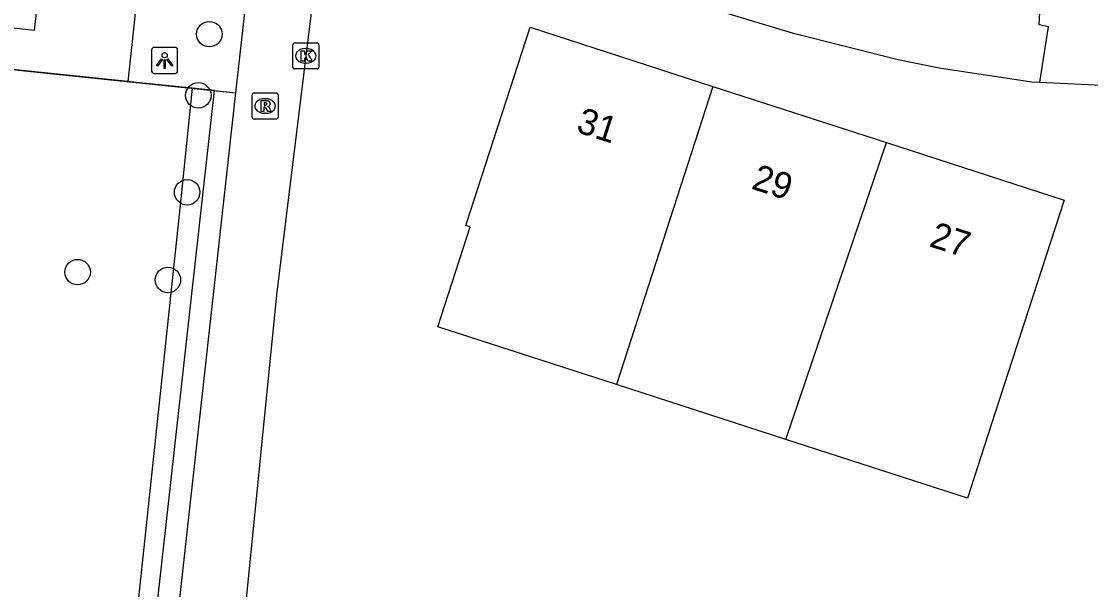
# Model space of a CAD drawing. Extents: x 163010 to 163853, y 382793 to 383982.
# Drawn here: x 163232.4 to 163273.41, y 383427.74 to 383449.53 of the extents above; entities that cross this region are included whole.
import ezdxf

# ---------------------------------------------------------------- set-up
doc = ezdxf.new("R2010")
doc.units = 0
for name, color, linetype in [('IMGEO_Boom', 7, 'Continuous'), ('IMGEO_Groenvoorziening', 7, 'Continuous'), ('IMGEO_Haag', 7, 'Continuous'), ('IMGEO_Hek', 7, 'Continuous'), ('IMGEO_Kolk', 7, 'Continuous'), ('IMGEO_Lichtpunt', 7, 'Continuous'), ('IMGEO_Pand', 7, 'Continuous'), ('IMGEO_Pand_nummerreeks', 7, 'Continuous'), ('IMGEO_Rijbaan_lokaal_open', 7, 'Continuous'), ('IMGEO_Rioolput', 7, 'Continuous'), ('IMGEO_Voetpad_open', 7, 'Continuous')]:
    doc.layers.add(name, color=color, linetype=linetype)

msp = doc.modelspace()

# ---------------------------------------------------------------- linework, layer by layer
at = {"layer": 'IMGEO_Boom'}
for centre in [(163239.612, 383449.037), (163239.187, 383446.69), (163238.76, 383442.972), (163234.559, 383439.911), (163238.023, 383439.61)]:
    msp.add_circle(centre, 0.489, dxfattribs=at)
at = {"layer": 'IMGEO_Groenvoorziening'}
for points in [[(163238.949, 383446.964), (163236.8, 383447.189), (163236.491, 383447.221)], [(163239.804, 383446.875), (163240.632, 383446.788)]]:
    msp.add_lwpolyline(points, dxfattribs=at)
at = {"layer": 'IMGEO_Haag'}
for points in [[(163238.949, 383446.964), (163238.515, 383442.716), (163234.598, 383405.74)], [(163235.348, 383403.338), (163237.635, 383427.367), (163239.804, 383446.875)], [(163239.804, 383446.875), (163238.949, 383446.964)]]:
    msp.add_lwpolyline(points, dxfattribs=at)
at = {"layer": 'IMGEO_Hek'}
for points in [[(163224.691, 383448.455), (163236.8, 383447.189)], [(163236.8, 383447.189), (163240.632, 383446.788)]]:
    msp.add_lwpolyline(points, dxfattribs=at)
at = {"layer": 'IMGEO_Kolk'}
for p, q in [((163242.811, 383447.776), (163242.811, 383448.628)), ((163242.886, 383448.702), (163243.738, 383448.702)), ((163243.299, 383448.482), (163243.324, 383448.482)), ((163243.812, 383448.628), (163243.812, 383447.776)), ((163243.738, 383447.702), (163242.886, 383447.702)), ((163243.322, 383447.922), (163243.297, 383447.922))]:
    msp.add_line(p, q, dxfattribs=at)
for points in [[(163242.811, 383447.776), (163242.811, 383448.628)], [(163242.886, 383448.702), (163243.738, 383448.702)], [(163243.812, 383448.628), (163243.812, 383447.776)], [(163243.132, 383448.402), (163243.255, 383448.402), (163243.255, 383448.251), (163243.385, 383448.402), (163243.549, 383448.402), (163243.403, 383448.251), (163243.556, 383448.002), (163243.404, 383448.002), (163243.319, 383448.166), (163243.255, 383448.099), (163243.255, 383448.002), (163243.132, 383448.002), (163243.132, 383448.402)], [(163243.738, 383447.702), (163242.886, 383447.702)]]:
    msp.add_lwpolyline(points, dxfattribs=at)
for centre, start, end in [((163242.888, 383448.626), 91.552, 178.448), ((163242.888, 383448.626), 91.552, 178.448), ((163243.736, 383448.626), 1.552, 88.448), ((163243.736, 383448.626), 1.552, 88.448), ((163242.888, 383447.778), 181.552, 268.448), ((163242.888, 383447.778), 181.552, 268.448), ((163243.736, 383447.778), 271.552, 358.448), ((163243.736, 383447.778), 271.552, 358.448)]:
    msp.add_arc(centre, 0.0765, start, end, dxfattribs=at)
for centre, major_axis, ratio, start_param, end_param in [((163243.298, 383448.202), (-0.387, 0.002), 0.722429, 4.712389, 7.853982), ((163243.323, 383448.202), (-0.39, 0.002), 0.717154, 1.570796, 4.712389)]:
    msp.add_ellipse(centre, major_axis=major_axis, ratio=ratio, start_param=start_param, end_param=end_param, dxfattribs=at)
at = {"layer": 'IMGEO_Lichtpunt'}
for p, q in [((163237.399, 383448.432), (163237.399, 383447.625)), ((163237.399, 383448.432), (163237.399, 383447.625)), ((163238.301, 383448.527), (163237.493, 383448.527)), ((163238.301, 383448.527), (163237.493, 383448.527)), ((163238.395, 383447.625), (163238.395, 383448.432)), ((163238.395, 383447.625), (163238.395, 383448.432)), ((163237.493, 383447.531), (163238.301, 383447.531)), ((163237.493, 383447.531), (163238.301, 383447.531))]:
    msp.add_line(p, q, dxfattribs=at)
for points in [[(163237.773, 383448.096), (163237.812, 383448.068), (163237.624, 383447.806), (163237.586, 383447.833), (163237.773, 383448.096)], [(163237.875, 383448.048), (163237.922, 383448.048), (163237.922, 383447.726), (163237.875, 383447.726), (163237.875, 383448.048)], [(163237.985, 383448.068), (163238.023, 383448.095), (163238.21, 383447.833), (163238.171, 383447.805), (163237.985, 383448.068)]]:
    msp.add_lwpolyline(points, dxfattribs=at)
msp.add_circle((163237.898, 383448.23), 0.0994, dxfattribs=at)
for centre, start, end in [((163237.493, 383448.432), 90, 180), ((163237.493, 383448.432), 90, 180), ((163238.301, 383448.432), 0, 90), ((163238.301, 383448.432), 0, 90), ((163237.493, 383447.625), 180, 270), ((163237.493, 383447.625), 180, 270), ((163238.301, 383447.625), 270, 0), ((163238.301, 383447.625), 270, 360)]:
    msp.add_arc(centre, 0.0946, start, end, dxfattribs=at)
at = {"layer": 'IMGEO_Pand'}
for points in [[(163255.224, 383435.6), (163248.373, 383437.819), (163249.611, 383441.642), (163249.449, 383441.694), (163251.915, 383449.304), (163258.926, 383447.032)], [(163258.926, 383447.032), (163255.224, 383435.6)], [(163258.926, 383447.032), (163265.578, 383444.877)], [(163265.578, 383444.877), (163272.388, 383442.67), (163270.847, 383437.914), (163269.953, 383435.156), (163269.737, 383434.489), (163268.684, 383431.24), (163261.724, 383433.494)], [(163261.724, 383433.494), (163265.578, 383444.877)], [(163261.724, 383433.494), (163255.224, 383435.6)]]:
    msp.add_lwpolyline(points, dxfattribs=at)
at = {"layer": 'IMGEO_Rijbaan_lokaal_open'}
for points in [[(163204.881, 383473.176), (163211.033, 383465.257), (163219.025, 383455.091), (163218.717, 383451.146), (163222.068, 383450.772), (163222.043, 383450.402), (163232.913, 383449.19), (163233.544, 383454.719), (163236.322, 383454.367), (163236.671, 383458.234)], [(163238.419, 383457.383), (163238.21, 383455.062), (163237.875, 383452.63), (163236.892, 383451.071), (163236.696, 383449.118), (163236.491, 383447.221)], [(163236.491, 383447.221), (163224.691, 383448.455)]]:
    msp.add_lwpolyline(points, dxfattribs=at)
at = {"layer": 'IMGEO_Rioolput'}
for p, q in [((163241.325, 383446.782), (163242.177, 383446.782)), ((163241.25, 383445.856), (163241.25, 383446.708)), ((163241.738, 383446.562), (163241.763, 383446.562)), ((163242.251, 383446.708), (163242.251, 383445.856)), ((163241.761, 383446.002), (163241.736, 383446.002)), ((163242.177, 383445.782), (163241.325, 383445.782))]:
    msp.add_line(p, q, dxfattribs=at)
for points in [[(163241.325, 383446.782), (163242.177, 383446.782)], [(163241.25, 383445.856), (163241.25, 383446.708)], [(163241.839, 383446.48), (163241.587, 383446.482), (163241.587, 383446.082)], [(163241.765, 383446.401), (163241.711, 383446.401), (163241.711, 383446.32)], [(163242.251, 383446.708), (163242.251, 383445.856)], [(163241.587, 383446.082), (163241.711, 383446.082), (163241.711, 383446.244), (163241.722, 383446.244)], [(163241.711, 383446.32), (163241.763, 383446.32)], [(163241.769, 383446.215), (163241.84, 383446.082), (163241.98, 383446.082), (163241.915, 383446.208)], [(163242.177, 383445.782), (163241.325, 383445.782)]]:
    msp.add_lwpolyline(points, dxfattribs=at)
for centre, radius, start, end in [((163241.327, 383446.706), 0.0765, 91.552, 178.448), ((163241.327, 383446.706), 0.0765, 91.552, 178.448), ((163242.175, 383446.706), 0.0765, 1.552, 88.448), ((163242.175, 383446.706), 0.0765, 1.552, 88.448), ((163241.771, 383446.305), 0.0964, 77.0061, 93.1865), ((163241.785, 383446.362), 0.0378, 276.6634, 79.6772), ((163241.838, 383446.37), 0.109, 350.3612, 89.416), ((163241.721, 383446.191), 0.0533, 26.0293, 88.6989), ((163241.747, 383446.509), 0.19, 274.7715, 282.9687), ((163241.836, 383446.37), 0.112, 277.5842, 350.9817), ((163241.82, 383446.155), 0.108, 29.5134, 73.7905), ((163241.327, 383445.858), 0.0765, 181.552, 268.448), ((163241.327, 383445.858), 0.0765, 181.552, 268.448), ((163242.175, 383445.858), 0.0765, 271.552, 358.448), ((163242.175, 383445.858), 0.0765, 271.552, 358.448)]:
    msp.add_arc(centre, radius, start, end, dxfattribs=at)
for centre, major_axis, ratio, start_param, end_param in [((163241.737, 383446.282), (-0.387, 0.002), 0.722429, 4.712389, 7.853982), ((163241.762, 383446.282), (-0.39, 0.002), 0.717154, 1.570796, 4.712389)]:
    msp.add_ellipse(centre, major_axis=major_axis, ratio=ratio, start_param=start_param, end_param=end_param, dxfattribs=at)
at = {"layer": 'IMGEO_Voetpad_open'}
for points in [[(163271.465, 383447.191), (163271.792, 383449.324), (163271.432, 383449.395), (163271.847, 383457.228)], [(163240.632, 383446.788), (163241.659, 383456.026)], [(163244.158, 383455.072), (163242.184, 383439.042), (163240.23, 383419.439)], [(163259.237, 383449.91), (163261.961, 383449.092), (163266.031, 383448.07), (163267.602, 383447.752), (163271.152, 383447.205), (163271.465, 383447.191)], [(163271.465, 383447.191), (163274.101, 383447.067)], [(163236.176, 383403.25), (163238.463, 383427.279), (163240.632, 383446.788)]]:
    msp.add_lwpolyline(points, dxfattribs=at)

# ---------------------------------------------------------------- texts
at = {"layer": 'IMGEO_Pand_nummerreeks'}
for s, p in [('31', (163253.637, 383445.299)), ('29', (163260.355, 383443.122)), ('27', (163267.179, 383440.911))]:
    msp.add_text(s, height=1, rotation=342.0458, dxfattribs=at).set_placement(p)

doc.saveas('drawing.dxf')
